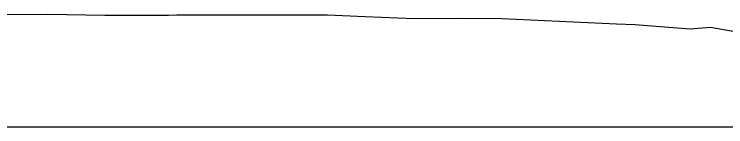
# Model space of a CAD drawing. Extents: x -26 to 4903, y -1010 to 9587.
# Drawn here: x 1088.07 to 1133.16, y 3500 to 3507.12 of the extents above; entities that cross this region are included whole.
import ezdxf

# ---------------------------------------------------------------- set-up
doc = ezdxf.new("R2010")
doc.units = 0
doc.layers.add('Exist Cross Section Cell', color=7, linetype='Continuous')
doc.layers.add('Exist XS Ground Line', color=7, linetype='Continuous')

msp = doc.modelspace()

# ---------------------------------------------------------------- linework, layer by layer
at = {"layer": 'Exist Cross Section Cell'}
msp.add_line((1000, 3500), (1150, 3500), dxfattribs=at)
at = {"layer": 'Exist XS Ground Line'}
for p, q in [((1086.261, 3507.11), (1090.191, 3507.121)), ((1090.191, 3507.121), (1093.821, 3507.058)), ((1093.821, 3507.058), (1097.841, 3507.066)), ((1097.841, 3507.066), (1098.382, 3507.075)), ((1098.382, 3507.075), (1099.485, 3507.082)), ((1099.485, 3507.082), (1101.706, 3507.093)), ((1101.706, 3507.093), (1107.924, 3507.073)), ((1107.924, 3507.073), (1110.3, 3506.984)), ((1110.3, 3506.984), (1113.407, 3506.849)), ((1113.407, 3506.849), (1116.214, 3506.876)), ((1116.214, 3506.876), (1118.979, 3506.847)), ((1118.979, 3506.847), (1126.236, 3506.511)), ((1126.236, 3506.511), (1127.393, 3506.462)), ((1127.393, 3506.462), (1130.894, 3506.208)), ((1130.894, 3506.208), (1132.183, 3506.305)), ((1132.183, 3506.305), (1134.103, 3505.961))]:
    msp.add_line(p, q, dxfattribs=at)

doc.saveas('drawing.dxf')
